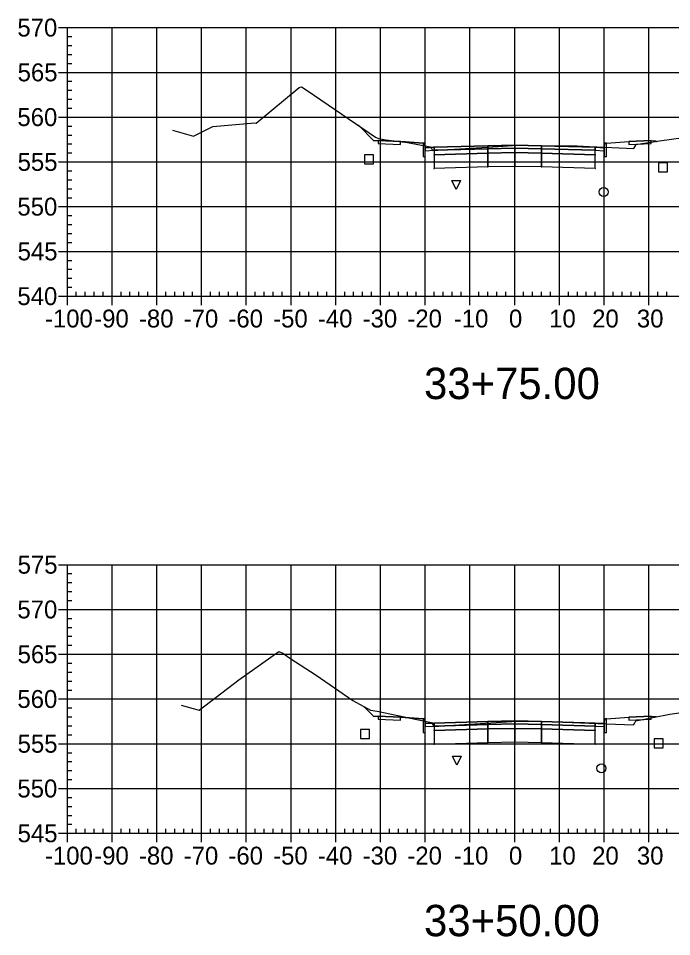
# Model space of a CAD drawing. Extents: x 704834 to 709892, y 372981 to 377533.
# Drawn here: x 708844 to 708990, y 376737.7 to 376942.9 of the extents above; entities that cross this region are included whole.
import ezdxf

# ---------------------------------------------------------------- set-up
doc = ezdxf.new("R2010")
doc.units = 0
for name, color, linetype in [('1', 7, 'Continuous'), ('10', 7, 'Continuous'), ('13', 7, 'Continuous'), ('14', 7, 'Continuous'), ('4', 7, 'Continuous'), ('57', 7, 'Continuous'), ('Default_Xsect', 7, 'Continuous'), ('Existing', 7, 'Continuous')]:
    doc.layers.add(name, color=color, linetype=linetype)

msp = doc.modelspace()

# ---------------------------------------------------------------- linework, layer by layer
for points in [[(708923.41, 376915.55), (708920.03, 376918.93)], [(708924.41, 376915.59), (708923.41, 376915.55)], [(708934.41, 376914.99), (708929.41, 376915.39)], [(708975.41, 376914.99), (708980.41, 376915.39)], [(708985.41, 376915.59), (708986.41, 376915.55)], [(708986.41, 376915.55), (708986.57, 376915.39)], [(708923.41, 376786.91), (708921.24, 376789.08)], [(708924.41, 376786.95), (708923.41, 376786.91)], [(708985.41, 376786.95), (708986.41, 376786.91)], [(708986.41, 376786.91), (708986.5, 376786.82)], [(708934.41, 376786.35), (708929.41, 376786.75)], [(708975.41, 376786.35), (708980.41, 376786.75)]]:
    msp.add_lwpolyline(points)
for points in [[(708929.41, 376915.39), (708924.41, 376915.59), (708924.41, 376914.92), (708929.41, 376914.72)], [(708934.91, 376913.99), (708934.83, 376914.99), (708934.41, 376914.99), (708934.41, 376911.99), (708934.91, 376911.99)], [(708936.91, 376914.07), (708934.91, 376913.99), (708934.91, 376913.32), (708936.91, 376913.4)], [(708948.91, 376914.43), (708936.91, 376914.07), (708936.91, 376913.4), (708948.91, 376913.76)], [(708954.91, 376914.55), (708948.91, 376914.43), (708948.91, 376913.76), (708954.91, 376913.88)], [(708954.91, 376913.88), (708960.91, 376913.76), (708960.91, 376914.43), (708954.91, 376914.55)], [(708960.91, 376913.76), (708972.91, 376913.4), (708972.91, 376914.07), (708960.91, 376914.43)], [(708972.91, 376913.4), (708974.91, 376913.32), (708974.91, 376913.99), (708972.91, 376914.07)], [(708974.91, 376911.99), (708975.41, 376911.99), (708975.41, 376914.99), (708975, 376914.99), (708974.91, 376913.99)], [(708980.41, 376914.72), (708985.41, 376914.92), (708985.41, 376915.59), (708980.41, 376915.39)], [(708936.86, 376912.35), (708936.96, 376912.35), (708936.96, 376912.45), (708936.86, 376912.45)], [(708948.91, 376913.76), (708936.91, 376913.4), (708936.91, 376912.4), (708948.91, 376912.76)], [(708948.91, 376912.76), (708936.91, 376912.4), (708936.91, 376909.4), (708948.91, 376909.76)], [(708948.86, 376913.71), (708948.96, 376913.71), (708948.96, 376913.81), (708948.86, 376913.81)], [(708948.86, 376912.71), (708948.96, 376912.71), (708948.96, 376912.81), (708948.86, 376912.81)], [(708954.91, 376913.88), (708948.91, 376913.76), (708948.91, 376912.76), (708954.91, 376912.88)], [(708954.91, 376912.88), (708948.91, 376912.76), (708948.91, 376909.76), (708954.91, 376909.88)], [(708954.86, 376913.83), (708954.96, 376913.83), (708954.96, 376913.93), (708954.86, 376913.93)], [(708954.86, 376912.83), (708954.96, 376912.83), (708954.96, 376912.93), (708954.86, 376912.93)], [(708954.91, 376912.88), (708960.91, 376912.76), (708960.91, 376913.76), (708954.91, 376913.88)], [(708954.91, 376909.88), (708960.91, 376909.76), (708960.91, 376912.76), (708954.91, 376912.88)], [(708960.86, 376913.71), (708960.96, 376913.71), (708960.96, 376913.81), (708960.86, 376913.81)], [(708960.86, 376912.71), (708960.96, 376912.71), (708960.96, 376912.81), (708960.86, 376912.81)], [(708960.91, 376912.76), (708972.91, 376912.4), (708972.91, 376913.4), (708960.91, 376913.76)], [(708960.91, 376909.76), (708972.91, 376909.4), (708972.91, 376912.4), (708960.91, 376912.76)], [(708972.86, 376912.35), (708972.96, 376912.35), (708972.96, 376912.45), (708972.86, 376912.45)], [(708954.86, 376909.83), (708954.96, 376909.83), (708954.96, 376909.93), (708954.86, 376909.93)], [(708936.86, 376909.35), (708936.96, 376909.35), (708936.96, 376909.45), (708936.86, 376909.45)], [(708948.86, 376909.71), (708948.96, 376909.71), (708948.96, 376909.81), (708948.86, 376909.81)], [(708960.86, 376909.71), (708960.96, 376909.71), (708960.96, 376909.81), (708960.86, 376909.81)], [(708972.86, 376909.35), (708972.96, 376909.35), (708972.96, 376909.45), (708972.86, 376909.45)], [(708929.41, 376786.75), (708924.41, 376786.95), (708924.41, 376786.28), (708929.41, 376786.08)], [(708980.41, 376786.08), (708985.41, 376786.28), (708985.41, 376786.95), (708980.41, 376786.75)], [(708934.91, 376785.35), (708934.83, 376786.35), (708934.41, 376786.35), (708934.41, 376783.35), (708934.91, 376783.35)], [(708936.91, 376785.43), (708934.91, 376785.35), (708934.91, 376784.68), (708936.91, 376784.76)], [(708948.91, 376785.79), (708936.91, 376785.43), (708936.91, 376784.76), (708948.91, 376785.12)], [(708948.91, 376785.12), (708936.91, 376784.76), (708936.91, 376783.76), (708948.91, 376784.12)], [(708948.86, 376785.07), (708948.96, 376785.07), (708948.96, 376785.17), (708948.86, 376785.17)], [(708954.91, 376785.91), (708948.91, 376785.79), (708948.91, 376785.12), (708954.91, 376785.24)], [(708954.91, 376785.24), (708948.91, 376785.12), (708948.91, 376784.12), (708954.91, 376784.24)], [(708954.86, 376785.19), (708954.96, 376785.19), (708954.96, 376785.29), (708954.86, 376785.29)], [(708954.91, 376785.24), (708960.91, 376785.12), (708960.91, 376785.79), (708954.91, 376785.91)], [(708954.91, 376784.24), (708960.91, 376784.12), (708960.91, 376785.12), (708954.91, 376785.24)], [(708960.86, 376785.07), (708960.96, 376785.07), (708960.96, 376785.17), (708960.86, 376785.17)], [(708960.91, 376785.12), (708972.91, 376784.76), (708972.91, 376785.43), (708960.91, 376785.79)], [(708960.91, 376784.12), (708972.91, 376783.76), (708972.91, 376784.76), (708960.91, 376785.12)], [(708972.91, 376784.76), (708974.91, 376784.68), (708974.91, 376785.35), (708972.91, 376785.43)], [(708974.91, 376783.35), (708975.41, 376783.35), (708975.41, 376786.35), (708975, 376786.35), (708974.91, 376785.35)], [(708936.86, 376783.71), (708936.96, 376783.71), (708936.96, 376783.81), (708936.86, 376783.81)], [(708948.91, 376784.12), (708936.91, 376783.76), (708936.91, 376780.76), (708948.91, 376781.12)], [(708948.86, 376784.07), (708948.96, 376784.07), (708948.96, 376784.17), (708948.86, 376784.17)], [(708954.91, 376784.24), (708948.91, 376784.12), (708948.91, 376781.12), (708954.91, 376781.24)], [(708954.86, 376784.19), (708954.96, 376784.19), (708954.96, 376784.29), (708954.86, 376784.29)], [(708954.91, 376781.24), (708960.91, 376781.12), (708960.91, 376784.12), (708954.91, 376784.24)], [(708960.86, 376784.07), (708960.96, 376784.07), (708960.96, 376784.17), (708960.86, 376784.17)], [(708960.91, 376781.12), (708972.91, 376780.76), (708972.91, 376783.76), (708960.91, 376784.12)], [(708972.86, 376783.71), (708972.96, 376783.71), (708972.96, 376783.81), (708972.86, 376783.81)], [(708936.86, 376780.71), (708936.96, 376780.71), (708936.96, 376780.81), (708936.86, 376780.81)], [(708948.86, 376781.07), (708948.96, 376781.07), (708948.96, 376781.17), (708948.86, 376781.17)], [(708954.86, 376781.19), (708954.96, 376781.19), (708954.96, 376781.29), (708954.86, 376781.29)], [(708960.86, 376781.07), (708960.96, 376781.07), (708960.96, 376781.17), (708960.86, 376781.17)], [(708972.86, 376780.71), (708972.96, 376780.71), (708972.96, 376780.81), (708972.86, 376780.81)]]:
    msp.add_lwpolyline(points, close=True)
at = {"layer": '1'}
for points in [[(708941.82, 376904.68), (708940.82, 376906.68), (708942.82, 376906.68)], [(708941.97, 376776.02), (708940.97, 376778.02), (708942.97, 376778.02)]]:
    msp.add_lwpolyline(points, close=True, dxfattribs=at)
at = {"layer": '10'}
for points in [[(708921.31, 376910.38), (708923.31, 376910.38), (708923.31, 376912.38), (708921.31, 376912.38)], [(708920.45, 376781.97), (708922.45, 376781.97), (708922.45, 376783.97), (708920.45, 376783.97)]]:
    msp.add_lwpolyline(points, close=True, dxfattribs=at)
at = {"layer": '13'}
for centre in [(708974.81, 376904.1), (708974.3, 376775.33)]:
    msp.add_circle(centre, 1, dxfattribs=at)
at = {"layer": '14'}
for points in [[(708920.03, 376918.93), (708920.03, 376918.98), (708920.03, 376918.93), (708919.98, 376918.93), (708920.03, 376918.93), (708920.03, 376918.88), (708920.03, 376918.93), (708920.08, 376918.93)], [(708936.91, 376914.07), (708936.91, 376914.12), (708936.91, 376914.07), (708936.86, 376914.07), (708936.91, 376914.07), (708936.91, 376914.02), (708936.91, 376914.07), (708936.96, 376914.07)], [(708954.91, 376914.55), (708954.91, 376914.6), (708954.91, 376914.55), (708954.86, 376914.55), (708954.91, 376914.55), (708954.91, 376914.5), (708954.91, 376914.55), (708954.96, 376914.55)], [(708972.91, 376914.07), (708972.91, 376914.12), (708972.91, 376914.07), (708972.86, 376914.07), (708972.91, 376914.07), (708972.91, 376914.02), (708972.91, 376914.07), (708972.96, 376914.07)], [(708986.57, 376915.39), (708986.57, 376915.44), (708986.57, 376915.39), (708986.52, 376915.39), (708986.57, 376915.39), (708986.57, 376915.34), (708986.57, 376915.39), (708986.62, 376915.39)], [(708921.24, 376789.08), (708921.24, 376789.13), (708921.24, 376789.08), (708921.19, 376789.08), (708921.24, 376789.08), (708921.24, 376789.03), (708921.24, 376789.08), (708921.29, 376789.08)], [(708986.5, 376786.82), (708986.5, 376786.87), (708986.5, 376786.82), (708986.45, 376786.82), (708986.5, 376786.82), (708986.5, 376786.77), (708986.5, 376786.82), (708986.55, 376786.82)], [(708936.91, 376785.43), (708936.91, 376785.48), (708936.91, 376785.43), (708936.86, 376785.43), (708936.91, 376785.43), (708936.91, 376785.38), (708936.91, 376785.43), (708936.96, 376785.43)], [(708954.91, 376785.91), (708954.91, 376785.96), (708954.91, 376785.91), (708954.86, 376785.91), (708954.91, 376785.91), (708954.91, 376785.86), (708954.91, 376785.91), (708954.96, 376785.91)], [(708972.91, 376785.43), (708972.91, 376785.48), (708972.91, 376785.43), (708972.86, 376785.43), (708972.91, 376785.43), (708972.91, 376785.38), (708972.91, 376785.43), (708972.96, 376785.43)]]:
    msp.add_lwpolyline(points, dxfattribs=at)
at = {"layer": '4'}
for points in [[(708987.07, 376908.61), (708989.07, 376908.61), (708989.07, 376910.61), (708987.07, 376910.61)], [(708986.08, 376779.94), (708988.08, 376779.94), (708988.08, 376781.94), (708986.08, 376781.94)]]:
    msp.add_lwpolyline(points, close=True, dxfattribs=at)
at = {"layer": '57'}
for p, q in [((708852.91, 376940.82), (708854.91, 376940.82)), ((708854.91, 376940.82), (709054.91, 376940.82)), ((708854.91, 376880.82), (708854.91, 376940.82)), ((708854.91, 376880.82), (708854.91, 376940.82)), ((708864.91, 376880.82), (708864.91, 376940.82)), ((708874.91, 376880.82), (708874.91, 376940.82)), ((708884.91, 376880.82), (708884.91, 376940.82)), ((708894.91, 376880.82), (708894.91, 376940.82)), ((708904.91, 376880.82), (708904.91, 376940.82)), ((708914.91, 376880.82), (708914.91, 376940.82)), ((708924.91, 376880.82), (708924.91, 376940.82)), ((708934.91, 376880.82), (708934.91, 376940.82)), ((708944.91, 376880.82), (708944.91, 376940.82)), ((708954.91, 376880.82), (708954.91, 376940.82)), ((708964.91, 376880.82), (708964.91, 376940.82)), ((708974.91, 376880.82), (708974.91, 376940.82)), ((708984.91, 376880.82), (708984.91, 376940.82)), ((708854.91, 376938.82), (708855.91, 376938.82)), ((708854.91, 376936.82), (708855.91, 376936.82)), ((708854.91, 376934.82), (708855.91, 376934.82)), ((708854.91, 376932.82), (708855.91, 376932.82)), ((708852.91, 376930.82), (708854.91, 376930.82)), ((708854.91, 376930.82), (709054.91, 376930.82)), ((708854.91, 376928.82), (708855.91, 376928.82)), ((708854.91, 376926.82), (708855.91, 376926.82)), ((708854.91, 376924.82), (708855.91, 376924.82)), ((708854.91, 376922.82), (708855.91, 376922.82)), ((708852.91, 376920.82), (708854.91, 376920.82)), ((708854.91, 376920.82), (709054.91, 376920.82)), ((708854.91, 376918.82), (708855.91, 376918.82)), ((708854.91, 376916.82), (708855.91, 376916.82)), ((708854.91, 376914.82), (708855.91, 376914.82)), ((708854.91, 376912.82), (708855.91, 376912.82)), ((708852.91, 376910.82), (708854.91, 376910.82)), ((708854.91, 376910.82), (709054.91, 376910.82)), ((708854.91, 376908.82), (708855.91, 376908.82)), ((708854.91, 376906.82), (708855.91, 376906.82)), ((708854.91, 376904.82), (708855.91, 376904.82)), ((708854.91, 376902.82), (708855.91, 376902.82)), ((708852.91, 376900.82), (708854.91, 376900.82)), ((708854.91, 376900.82), (709054.91, 376900.82)), ((708854.91, 376898.82), (708855.91, 376898.82)), ((708854.91, 376896.82), (708855.91, 376896.82)), ((708854.91, 376894.82), (708855.91, 376894.82)), ((708854.91, 376892.82), (708855.91, 376892.82)), ((708852.91, 376890.82), (708854.91, 376890.82)), ((708854.91, 376890.82), (709054.91, 376890.82)), ((708854.91, 376888.82), (708855.91, 376888.82)), ((708854.91, 376886.82), (708855.91, 376886.82)), ((708854.91, 376884.82), (708855.91, 376884.82)), ((708854.91, 376882.82), (708855.91, 376882.82)), ((708856.91, 376880.82), (708856.91, 376881.82)), ((708858.91, 376880.82), (708858.91, 376881.82)), ((708860.91, 376880.82), (708860.91, 376881.82)), ((708862.91, 376880.82), (708862.91, 376881.82)), ((708866.91, 376880.82), (708866.91, 376881.82)), ((708868.91, 376880.82), (708868.91, 376881.82)), ((708870.91, 376880.82), (708870.91, 376881.82)), ((708872.91, 376880.82), (708872.91, 376881.82)), ((708876.91, 376880.82), (708876.91, 376881.82)), ((708878.91, 376880.82), (708878.91, 376881.82)), ((708880.91, 376880.82), (708880.91, 376881.82)), ((708882.91, 376880.82), (708882.91, 376881.82)), ((708886.91, 376880.82), (708886.91, 376881.82)), ((708888.91, 376880.82), (708888.91, 376881.82)), ((708890.91, 376880.82), (708890.91, 376881.82)), ((708892.91, 376880.82), (708892.91, 376881.82)), ((708896.91, 376880.82), (708896.91, 376881.82)), ((708898.91, 376880.82), (708898.91, 376881.82)), ((708900.91, 376880.82), (708900.91, 376881.82)), ((708902.91, 376880.82), (708902.91, 376881.82)), ((708906.91, 376880.82), (708906.91, 376881.82)), ((708908.91, 376880.82), (708908.91, 376881.82)), ((708910.91, 376880.82), (708910.91, 376881.82)), ((708912.91, 376880.82), (708912.91, 376881.82)), ((708916.91, 376880.82), (708916.91, 376881.82)), ((708918.91, 376880.82), (708918.91, 376881.82)), ((708920.91, 376880.82), (708920.91, 376881.82)), ((708922.91, 376880.82), (708922.91, 376881.82)), ((708926.91, 376880.82), (708926.91, 376881.82)), ((708928.91, 376880.82), (708928.91, 376881.82)), ((708930.91, 376880.82), (708930.91, 376881.82)), ((708932.91, 376880.82), (708932.91, 376881.82)), ((708936.91, 376880.82), (708936.91, 376881.82)), ((708938.91, 376880.82), (708938.91, 376881.82)), ((708940.91, 376880.82), (708940.91, 376881.82)), ((708942.91, 376880.82), (708942.91, 376881.82)), ((708946.91, 376880.82), (708946.91, 376881.82)), ((708948.91, 376880.82), (708948.91, 376881.82)), ((708950.91, 376880.82), (708950.91, 376881.82)), ((708952.91, 376880.82), (708952.91, 376881.82)), ((708956.91, 376880.82), (708956.91, 376881.82)), ((708958.91, 376880.82), (708958.91, 376881.82)), ((708960.91, 376880.82), (708960.91, 376881.82)), ((708962.91, 376880.82), (708962.91, 376881.82)), ((708966.91, 376880.82), (708966.91, 376881.82)), ((708968.91, 376880.82), (708968.91, 376881.82)), ((708970.91, 376880.82), (708970.91, 376881.82)), ((708972.91, 376880.82), (708972.91, 376881.82)), ((708976.91, 376880.82), (708976.91, 376881.82)), ((708978.91, 376880.82), (708978.91, 376881.82)), ((708980.91, 376880.82), (708980.91, 376881.82)), ((708982.91, 376880.82), (708982.91, 376881.82)), ((708986.91, 376880.82), (708986.91, 376881.82)), ((708988.91, 376880.82), (708988.91, 376881.82)), ((708852.91, 376880.82), (708854.91, 376880.82)), ((708854.91, 376880.82), (709054.91, 376880.82)), ((708854.91, 376880.82), (709054.91, 376880.82)), ((708854.91, 376878.82), (708854.91, 376880.82)), ((708864.91, 376878.82), (708864.91, 376880.82)), ((708874.91, 376878.82), (708874.91, 376880.82)), ((708884.91, 376878.82), (708884.91, 376880.82)), ((708894.91, 376878.82), (708894.91, 376880.82)), ((708904.91, 376878.82), (708904.91, 376880.82)), ((708914.91, 376878.82), (708914.91, 376880.82)), ((708924.91, 376878.82), (708924.91, 376880.82)), ((708934.91, 376878.82), (708934.91, 376880.82)), ((708944.91, 376878.82), (708944.91, 376880.82)), ((708954.91, 376878.82), (708954.91, 376880.82)), ((708964.91, 376878.82), (708964.91, 376880.82)), ((708974.91, 376878.82), (708974.91, 376880.82)), ((708984.91, 376878.82), (708984.91, 376880.82)), ((708852.91, 376820.82), (708854.91, 376820.82)), ((708854.91, 376820.82), (709054.91, 376820.82)), ((708854.91, 376760.82), (708854.91, 376820.82)), ((708854.91, 376760.82), (708854.91, 376820.82)), ((708864.91, 376760.82), (708864.91, 376820.82)), ((708874.91, 376760.82), (708874.91, 376820.82)), ((708884.91, 376760.82), (708884.91, 376820.82)), ((708894.91, 376760.82), (708894.91, 376820.82)), ((708904.91, 376760.82), (708904.91, 376820.82)), ((708914.91, 376760.82), (708914.91, 376820.82)), ((708924.91, 376760.82), (708924.91, 376820.82)), ((708934.91, 376760.82), (708934.91, 376820.82)), ((708944.91, 376760.82), (708944.91, 376820.82)), ((708954.91, 376760.82), (708954.91, 376820.82)), ((708964.91, 376760.82), (708964.91, 376820.82)), ((708974.91, 376760.82), (708974.91, 376820.82)), ((708984.91, 376760.82), (708984.91, 376820.82)), ((708854.91, 376818.82), (708855.91, 376818.82)), ((708854.91, 376816.82), (708855.91, 376816.82)), ((708854.91, 376814.82), (708855.91, 376814.82)), ((708854.91, 376812.82), (708855.91, 376812.82)), ((708852.91, 376810.82), (708854.91, 376810.82)), ((708854.91, 376810.82), (709054.91, 376810.82)), ((708854.91, 376808.82), (708855.91, 376808.82)), ((708854.91, 376806.82), (708855.91, 376806.82)), ((708854.91, 376804.82), (708855.91, 376804.82)), ((708854.91, 376802.82), (708855.91, 376802.82)), ((708852.91, 376800.82), (708854.91, 376800.82)), ((708854.91, 376800.82), (709054.91, 376800.82)), ((708854.91, 376798.82), (708855.91, 376798.82)), ((708854.91, 376796.82), (708855.91, 376796.82)), ((708854.91, 376794.82), (708855.91, 376794.82)), ((708854.91, 376792.82), (708855.91, 376792.82)), ((708852.91, 376790.82), (708854.91, 376790.82)), ((708854.91, 376790.82), (709054.91, 376790.82)), ((708854.91, 376788.82), (708855.91, 376788.82)), ((708854.91, 376786.82), (708855.91, 376786.82)), ((708854.91, 376784.82), (708855.91, 376784.82)), ((708854.91, 376782.82), (708855.91, 376782.82)), ((708852.91, 376780.82), (708854.91, 376780.82)), ((708854.91, 376780.82), (709054.91, 376780.82)), ((708854.91, 376778.82), (708855.91, 376778.82)), ((708854.91, 376776.82), (708855.91, 376776.82)), ((708854.91, 376774.82), (708855.91, 376774.82)), ((708854.91, 376772.82), (708855.91, 376772.82)), ((708852.91, 376770.82), (708854.91, 376770.82)), ((708854.91, 376770.82), (709054.91, 376770.82)), ((708854.91, 376768.82), (708855.91, 376768.82)), ((708854.91, 376766.82), (708855.91, 376766.82)), ((708854.91, 376764.82), (708855.91, 376764.82)), ((708854.91, 376762.82), (708855.91, 376762.82)), ((708852.91, 376760.82), (708854.91, 376760.82)), ((708854.91, 376760.82), (709054.91, 376760.82)), ((708854.91, 376760.82), (709054.91, 376760.82)), ((708854.91, 376758.82), (708854.91, 376760.82)), ((708856.91, 376760.82), (708856.91, 376761.82)), ((708858.91, 376760.82), (708858.91, 376761.82)), ((708860.91, 376760.82), (708860.91, 376761.82)), ((708862.91, 376760.82), (708862.91, 376761.82)), ((708864.91, 376758.82), (708864.91, 376760.82)), ((708866.91, 376760.82), (708866.91, 376761.82)), ((708868.91, 376760.82), (708868.91, 376761.82)), ((708870.91, 376760.82), (708870.91, 376761.82)), ((708872.91, 376760.82), (708872.91, 376761.82)), ((708874.91, 376758.82), (708874.91, 376760.82)), ((708876.91, 376760.82), (708876.91, 376761.82)), ((708878.91, 376760.82), (708878.91, 376761.82)), ((708880.91, 376760.82), (708880.91, 376761.82)), ((708882.91, 376760.82), (708882.91, 376761.82)), ((708884.91, 376758.82), (708884.91, 376760.82)), ((708886.91, 376760.82), (708886.91, 376761.82)), ((708888.91, 376760.82), (708888.91, 376761.82)), ((708890.91, 376760.82), (708890.91, 376761.82)), ((708892.91, 376760.82), (708892.91, 376761.82)), ((708894.91, 376758.82), (708894.91, 376760.82)), ((708896.91, 376760.82), (708896.91, 376761.82)), ((708898.91, 376760.82), (708898.91, 376761.82)), ((708900.91, 376760.82), (708900.91, 376761.82)), ((708902.91, 376760.82), (708902.91, 376761.82)), ((708904.91, 376758.82), (708904.91, 376760.82)), ((708906.91, 376760.82), (708906.91, 376761.82)), ((708908.91, 376760.82), (708908.91, 376761.82)), ((708910.91, 376760.82), (708910.91, 376761.82)), ((708912.91, 376760.82), (708912.91, 376761.82)), ((708914.91, 376758.82), (708914.91, 376760.82)), ((708916.91, 376760.82), (708916.91, 376761.82)), ((708918.91, 376760.82), (708918.91, 376761.82)), ((708920.91, 376760.82), (708920.91, 376761.82)), ((708922.91, 376760.82), (708922.91, 376761.82)), ((708924.91, 376758.82), (708924.91, 376760.82)), ((708926.91, 376760.82), (708926.91, 376761.82)), ((708928.91, 376760.82), (708928.91, 376761.82)), ((708930.91, 376760.82), (708930.91, 376761.82)), ((708932.91, 376760.82), (708932.91, 376761.82)), ((708934.91, 376758.82), (708934.91, 376760.82)), ((708936.91, 376760.82), (708936.91, 376761.82)), ((708938.91, 376760.82), (708938.91, 376761.82)), ((708940.91, 376760.82), (708940.91, 376761.82)), ((708942.91, 376760.82), (708942.91, 376761.82)), ((708944.91, 376758.82), (708944.91, 376760.82)), ((708946.91, 376760.82), (708946.91, 376761.82)), ((708948.91, 376760.82), (708948.91, 376761.82)), ((708950.91, 376760.82), (708950.91, 376761.82)), ((708952.91, 376760.82), (708952.91, 376761.82)), ((708954.91, 376758.82), (708954.91, 376760.82)), ((708956.91, 376760.82), (708956.91, 376761.82)), ((708958.91, 376760.82), (708958.91, 376761.82)), ((708960.91, 376760.82), (708960.91, 376761.82)), ((708962.91, 376760.82), (708962.91, 376761.82)), ((708964.91, 376758.82), (708964.91, 376760.82)), ((708966.91, 376760.82), (708966.91, 376761.82)), ((708968.91, 376760.82), (708968.91, 376761.82)), ((708970.91, 376760.82), (708970.91, 376761.82)), ((708972.91, 376760.82), (708972.91, 376761.82)), ((708974.91, 376758.82), (708974.91, 376760.82)), ((708976.91, 376760.82), (708976.91, 376761.82)), ((708978.91, 376760.82), (708978.91, 376761.82)), ((708980.91, 376760.82), (708980.91, 376761.82)), ((708982.91, 376760.82), (708982.91, 376761.82)), ((708984.91, 376758.82), (708984.91, 376760.82)), ((708986.91, 376760.82), (708986.91, 376761.82)), ((708988.91, 376760.82), (708988.91, 376761.82))]:
    msp.add_line(p, q, dxfattribs=at)
at = {"layer": 'Default_Xsect'}
for points in [[(708920.03, 376918.93), (708923.41, 376915.55), (708924.41, 376915.59), (708929.41, 376915.39), (708934.41, 376914.99), (708934.83, 376914.99), (708934.91, 376913.99), (708936.91, 376914.07), (708948.91, 376914.43), (708954.91, 376914.55), (708960.91, 376914.43), (708972.91, 376914.07), (708974.91, 376913.99), (708975, 376914.99), (708975.41, 376914.99), (708980.41, 376915.39), (708985.41, 376915.59), (708986.41, 376915.55), (708986.57, 376915.39)], [(708921.24, 376789.08), (708923.41, 376786.91), (708924.41, 376786.95), (708929.41, 376786.75), (708934.41, 376786.35), (708934.83, 376786.35), (708934.91, 376785.35), (708936.91, 376785.43), (708948.91, 376785.79), (708954.91, 376785.91), (708960.91, 376785.79), (708972.91, 376785.43), (708974.91, 376785.35), (708975, 376786.35), (708975.41, 376786.35), (708980.41, 376786.75), (708985.41, 376786.95), (708986.41, 376786.91), (708986.5, 376786.82)]]:
    msp.add_lwpolyline(points, dxfattribs=at)
at = {"layer": 'Existing'}
for points in [[(708878.45, 376917.87), (708883.14, 376916.55), (708887.45, 376918.76), (708896.83, 376919.51), (708897.13, 376919.5), (708906.7, 376927.47), (708907.28, 376927.59), (708907.81, 376927.23), (708910.16, 376925.66), (708923.82, 376916.35), (708924.44, 376916.01), (708926.08, 376915.77), (708930.96, 376915.17), (708936.04, 376914.21), (708936.3, 376913.78), (708936.55, 376913.34), (708951.19, 376914.28), (708955.45, 376914.53), (708965.73, 376914.38), (708968.88, 376914.37), (708971.61, 376914.24), (708981.53, 376913.82), (708981.96, 376914.56), (708982.02, 376914.67), (708987.3, 376915.5), (708997.97, 376917.02)], [(708880.38, 376789.43), (708884.38, 376788.3), (708893.25, 376795.13), (708902.2, 376801.41), (708903.09, 376801.08), (708904.66, 376799.97), (708910.55, 376796.14), (708918.74, 376790.45), (708922.66, 376788.31), (708924.13, 376788.09), (708933.41, 376786.13), (708936.29, 376785.59), (708936.81, 376784.75), (708936.84, 376784.7), (708940.1, 376784.9), (708955.45, 376785.88), (708961.95, 376785.79), (708975.43, 376785.29), (708981.49, 376785.02), (708981.7, 376785.37), (708981.96, 376785.92), (708989.57, 376787.44), (708996.19, 376788.38)]]:
    msp.add_lwpolyline(points, dxfattribs=at)

# ---------------------------------------------------------------- texts
at = {"layer": '1'}
for s, p in [('33+75.00', (708934.64, 376857.82)), ('33+50.00', (708934.64, 376737.82))]:
    msp.add_text(s, height=7, dxfattribs=at).set_placement(p)
at = {"layer": '14'}
for p in [(708924.38, 376915.54), (708924.38, 376914.87), (708929.38, 376914.67), (708980.38, 376914.67), (708985.38, 376915.54), (708985.38, 376914.87), (708924.38, 376786.9), (708985.38, 376786.9), (708924.38, 376786.23), (708929.38, 376786.03), (708980.38, 376786.03), (708985.38, 376786.23)]:
    msp.add_text('+', height=0.1, dxfattribs=at).set_placement(p)
at = {"layer": '57'}
for s, p in [('570', (708843.74, 376938.82)), ('565', (708843.79, 376928.82)), ('560', (708843.74, 376918.82)), ('555', (708843.79, 376908.82)), ('550', (708843.74, 376898.82)), ('545', (708843.79, 376888.82)), ('540', (708843.74, 376878.82)), ('-100', (708849.9, 376873.82)), ('-90', (708860.91, 376873.82)), ('-80', (708870.91, 376873.82)), ('-70', (708880.91, 376873.82)), ('-60', (708890.91, 376873.82)), ('-50', (708900.91, 376873.82)), ('-40', (708910.91, 376873.82)), ('-30', (708920.91, 376873.82)), ('-20', (708930.91, 376873.82)), ('-10', (708941.3, 376873.82)), ('0', (708953.62, 376873.82)), ('10', (708962.61, 376873.82)), ('20', (708972.22, 376873.82)), ('30', (708982.22, 376873.82)), ('575', (708843.79, 376818.82)), ('570', (708843.74, 376808.82)), ('565', (708843.79, 376798.82)), ('560', (708843.74, 376788.82)), ('555', (708843.79, 376778.82)), ('550', (708843.74, 376768.82)), ('545', (708843.79, 376758.82)), ('-100', (708849.9, 376753.82)), ('-90', (708860.91, 376753.82)), ('-80', (708870.91, 376753.82)), ('-70', (708880.91, 376753.82)), ('-60', (708890.91, 376753.82)), ('-50', (708900.91, 376753.82)), ('-40', (708910.91, 376753.82)), ('-30', (708920.91, 376753.82)), ('-20', (708930.91, 376753.82)), ('-10', (708941.3, 376753.82)), ('0', (708953.62, 376753.82)), ('10', (708962.61, 376753.82)), ('20', (708972.22, 376753.82)), ('30', (708982.22, 376753.82))]:
    msp.add_text(s, height=4, dxfattribs=at).set_placement(p)

doc.saveas('drawing.dxf')
